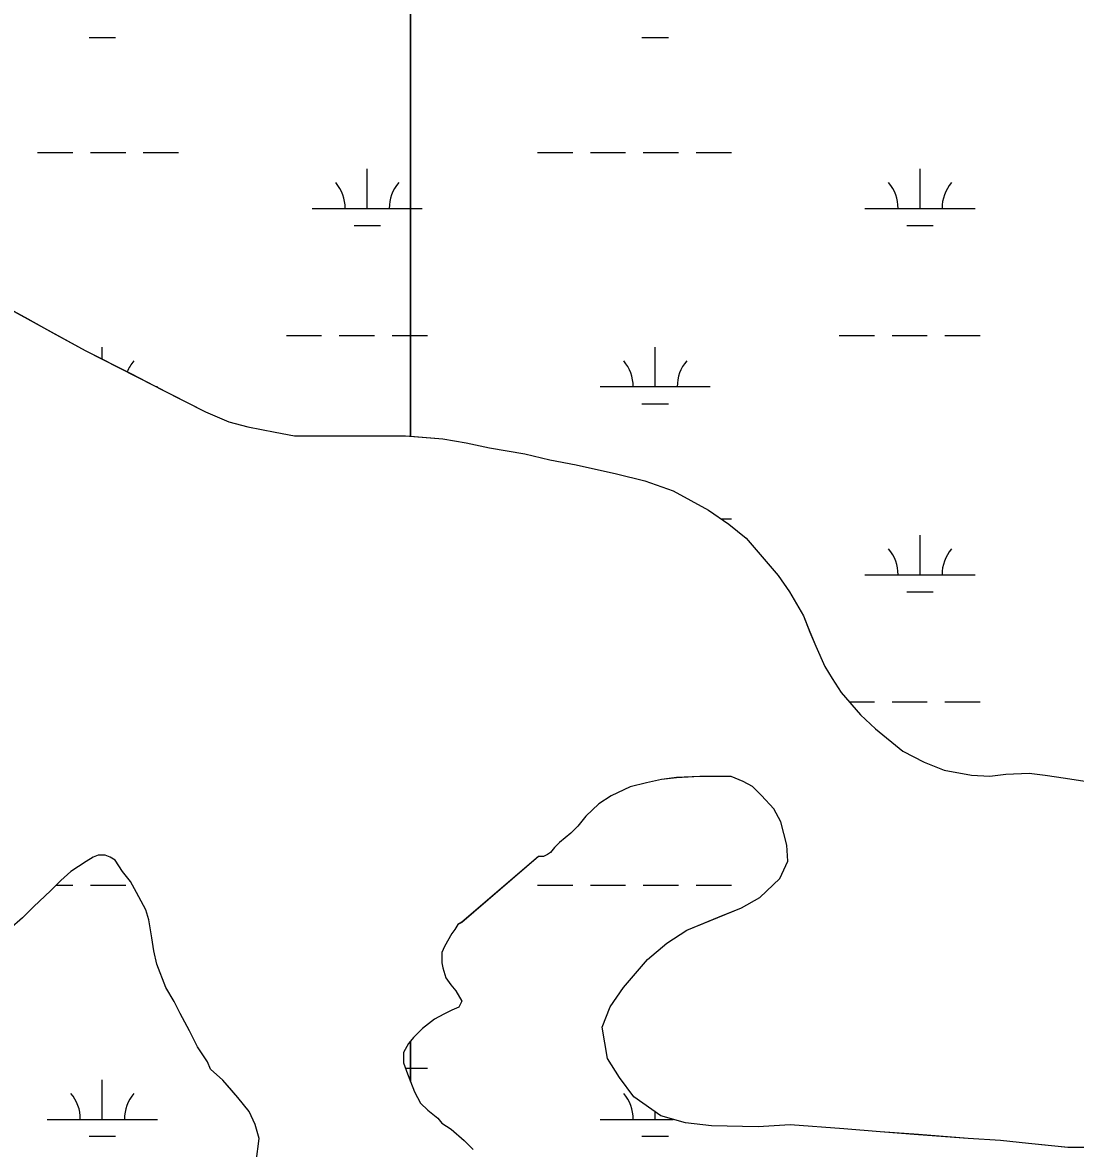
# Model space of a CAD drawing. Extents: x 3161564 to 3199464, y 849354 to 874788.
# Drawn here: x 3188125 to 3189081, y 858476 to 859499 of the extents above; entities that cross this region are included whole.
import ezdxf

# ---------------------------------------------------------------- set-up
doc = ezdxf.new("R2010")
doc.units = 0
for name, color, linetype in [('V-SITE-VEGE', 7, 'Continuous'), ('V-TOPO-SHOR', 7, 'Continuous'), ('V-WETL-SWMP', 7, 'Continuous')]:
    doc.layers.add(name, color=color, linetype=linetype)

msp = doc.modelspace()

# ---------------------------------------------------------------- linework, layer by layer
at = {"layer": 'V-SITE-VEGE'}
for points in [[(3188098.5, 859246.7), (3188182, 859200.9), (3188291.2, 859145.2), (3188312.3, 859136.1), (3188329.7, 859131.5), (3188354.5, 859126.9), (3188371.9, 859123.3), (3188472.8, 859123.5), (3188506.7, 859120.8), (3188527.8, 859117.1), (3188548.9, 859112.6), (3188581, 859107.1), (3188603.9, 859101.7), (3188627.7, 859097.1), (3188664.4, 859088.9), (3188690.1, 859082.5), (3188715.8, 859073.4), (3188747.9, 859056), (3188766.3, 859043.2), (3188781.9, 859030.4), (3188800.2, 859009.4), (3188811.2, 858996.6), (3188821.4, 858981.9), (3188834.2, 858959.9), (3188839.7, 858945.3), (3188845.3, 858932.4), (3188853.5, 858914.1), (3188860, 858903.1), (3188868.2, 858890.3), (3188885.7, 858870.2), (3188899.5, 858857.3), (3188924.3, 858837.2), (3188943.5, 858827.2), (3188961.9, 858819.8), (3188986.6, 858815.3), (3189003.1, 858814.4), (3189017.8, 858816.3), (3189038.9, 858817.2), (3189053.6, 858815.4), (3189071.9, 858812.7), (3189101.2, 858808.1)], [(3188768.4, 858814), (3188740, 858814), (3188718.9, 858813.1), (3188705.2, 858811.2), (3188691.4, 858808.4), (3188676.8, 858804.7), (3188659.4, 858796.5), (3188648.4, 858789.1), (3188636.5, 858778.1), (3188629.2, 858768.9), (3188622.7, 858762.5), (3188612.7, 858754.2), (3188608.1, 858749.6), (3188604.4, 858745), (3188601.7, 858743.2), (3188598, 858741.4), (3188593.4, 858741.4), (3188523.9, 858681.7), (3188520.2, 858679.8), (3188517.5, 858675.2), (3188514.7, 858671.6), (3188508.3, 858659.6), (3188505.6, 858654.1), (3188505.6, 858645), (3188506.5, 858640.4), (3188509.3, 858631.2), (3188513.9, 858624.8), (3188518.5, 858619.3), (3188524, 858610.1), (3188521.2, 858604.6), (3188514.8, 858601.9), (3188507.5, 858598.2), (3188499.2, 858593.6), (3188488.3, 858585.3), (3188480, 858577.1), (3188475.4, 858571.6), (3188470.9, 858563.3), (3188470.9, 858554.1), (3188474.6, 858544.1), (3188481, 858527.6), (3188486.5, 858517.5), (3188493, 858511.1), (3188502.1, 858503.8), (3188505.8, 858499.2), (3188514.1, 858493.7), (3188526, 858483.6), (3188534.3, 858475.4)], [(3189094.4, 858477.2), (3189074.2, 858477.1), (3189038.5, 858480.8), (3189012.8, 858483.5), (3188983.5, 858485.3), (3188903.7, 858491.5), (3188870.7, 858494.2), (3188822.1, 858497.8), (3188792.8, 858496), (3188750.6, 858496.8), (3188726.8, 858499.5), (3188704.7, 858505.9), (3188680, 858523.3), (3188667.1, 858540.7), (3188656.1, 858558.1), (3188651.4, 858586.5), (3188658.7, 858604.9), (3188670.6, 858622.3), (3188692.6, 858648), (3188710, 858662.7), (3188728.3, 858674.6), (3188777.8, 858694.9), (3188794.3, 858704.1), (3188812.6, 858721.5), (3188819.9, 858737.1), (3188819, 858751.8), (3188813.4, 858772.9), (3188807, 858784.8), (3188796, 858796.7), (3188787.7, 858804.9), (3188779.4, 858809.5), (3188768.4, 858814)], [(3188337.2, 858464.1), (3188339.9, 858485.2), (3188336.2, 858498), (3188330.7, 858509.9), (3188320.6, 858522.7), (3188306.8, 858538.3), (3188295.8, 858548.4), (3188293, 858554.8), (3188283.8, 858568.5), (3188276.5, 858583.2), (3188268.2, 858598.7), (3188262.7, 858609.7), (3188255.3, 858622.6), (3188247, 858643.6), (3188244.3, 858655.6), (3188242.4, 858667.5), (3188239.7, 858684), (3188236.9, 858693.1), (3188228.6, 858708.7), (3188223.1, 858718.8), (3188215.7, 858727.9), (3188209.3, 858738), (3188204.7, 858740.8), (3188200.1, 858742.6), (3188193.7, 858742.6), (3188189.1, 858740.7), (3188182.7, 858737), (3188169, 858727.9), (3188159.8, 858719.6), (3188150.7, 858710.4), (3188135.1, 858695.7), (3188125.1, 858685.6), (3188113.1, 858675.5)]]:
    msp.add_lwpolyline(points, dxfattribs=at)
at = {"layer": 'V-TOPO-SHOR'}
for points in [[(3188098.5, 859246.7), (3188127, 859231.1), (3188155.4, 859215.6), (3188182, 859200.9), (3188223.3, 859179.9), (3188251.7, 859165.3), (3188291.2, 859145.2), (3188312.3, 859136.1), (3188329.7, 859131.5), (3188354.5, 859126.9)], [(3188354.5, 859126.9), (3188371.9, 859123.3), (3188392.1, 859123.3), (3188426, 859123.4), (3188448.9, 859123.4), (3188472.8, 859123.5), (3188506.7, 859120.8), (3188527.8, 859117.1), (3188548.9, 859112.6), (3188581, 859107.1), (3188603.9, 859101.7), (3188627.7, 859097.1), (3188664.4, 859088.9), (3188690.1, 859082.5), (3188715.8, 859073.4), (3188747.9, 859056), (3188766.3, 859043.2), (3188781.9, 859030.4), (3188800.2, 859009.4), (3188811.2, 858996.6), (3188821.4, 858981.9), (3188834.2, 858959.9), (3188839.7, 858945.3), (3188845.3, 858932.4), (3188853.5, 858914.1), (3188860, 858903.1), (3188868.2, 858890.3), (3188885.7, 858870.2), (3188899.5, 858857.3), (3188924.3, 858837.2), (3188943.5, 858827.2), (3188961.9, 858819.8), (3188986.6, 858815.3), (3189003.1, 858814.4), (3189017.8, 858816.3), (3189038.9, 858817.2), (3189053.6, 858815.4), (3189071.9, 858812.7), (3189101.2, 858808.1)], [(3188658.7, 858604.9), (3188670.6, 858622.3), (3188692.6, 858648), (3188710, 858662.7), (3188728.3, 858674.6), (3188757.6, 858686.6), (3188777.8, 858694.9), (3188794.3, 858704.1), (3188812.6, 858721.5), (3188819.9, 858737.1), (3188819, 858751.8), (3188813.4, 858772.9), (3188807, 858784.8), (3188796, 858796.7), (3188787.7, 858804.9), (3188779.4, 858809.5), (3188768.4, 858814), (3188752.9, 858814), (3188740, 858814), (3188718.9, 858813.1), (3188705.2, 858811.2), (3188691.4, 858808.4), (3188676.8, 858804.7), (3188659.4, 858796.5), (3188648.4, 858789.1), (3188636.5, 858778.1), (3188629.2, 858768.9), (3188622.7, 858762.5), (3188612.7, 858754.2), (3188608.1, 858749.6), (3188604.4, 858745), (3188601.7, 858743.2), (3188598, 858741.4), (3188593.4, 858741.4), (3188523.9, 858681.7)], [(3188236.9, 858693.1), (3188228.6, 858708.7), (3188223.1, 858718.8), (3188215.7, 858727.9), (3188209.3, 858738), (3188204.7, 858740.8), (3188200.1, 858742.6), (3188193.7, 858742.6), (3188189.1, 858740.7), (3188182.7, 858737), (3188169, 858727.9), (3188159.8, 858719.6), (3188150.7, 858710.4), (3188135.1, 858695.7), (3188125.1, 858685.6), (3188113.1, 858675.5)], [(3188337.2, 858464.1), (3188339.9, 858485.2), (3188336.2, 858498), (3188330.7, 858509.9), (3188320.6, 858522.7), (3188313.2, 858531), (3188306.8, 858538.3), (3188295.8, 858548.4), (3188293, 858554.8), (3188289.3, 858560.3), (3188283.8, 858568.5), (3188280.2, 858575.8), (3188276.5, 858583.2), (3188268.2, 858598.7), (3188262.7, 858609.7), (3188255.3, 858622.6), (3188247, 858643.6), (3188244.3, 858655.6), (3188242.4, 858667.5), (3188239.7, 858684), (3188236.9, 858693.1)], [(3188523.9, 858681.7), (3188520.2, 858679.8), (3188517.5, 858675.2), (3188514.7, 858671.6), (3188508.3, 858659.6), (3188505.6, 858654.1), (3188505.6, 858648.6), (3188505.6, 858645), (3188506.5, 858640.4), (3188509.3, 858631.2), (3188513.9, 858624.8), (3188518.5, 858619.3), (3188524, 858610.1), (3188521.2, 858604.6), (3188514.8, 858601.9), (3188507.5, 858598.2), (3188499.2, 858593.6), (3188488.3, 858585.3), (3188480, 858577.1), (3188475.4, 858571.6), (3188470.9, 858563.3), (3188470.9, 858554.1), (3188474.6, 858544.1), (3188481, 858527.6), (3188486.5, 858517.5), (3188493, 858511.1), (3188502.1, 858503.8), (3188505.8, 858499.2), (3188514.1, 858493.7), (3188526, 858483.6), (3188534.3, 858475.4)], [(3189094.4, 858477.2), (3189074.2, 858477.1), (3189038.5, 858480.8), (3189012.8, 858483.5), (3188983.5, 858485.3), (3188938.5, 858488.9), (3188903.7, 858491.5), (3188870.7, 858494.2), (3188822.1, 858497.8), (3188792.8, 858496), (3188750.6, 858496.8), (3188726.8, 858499.5), (3188704.7, 858505.9), (3188680, 858523.3), (3188667.1, 858540.7), (3188656.1, 858558.1), (3188651.4, 858586.5), (3188658.7, 858604.9)]]:
    msp.add_lwpolyline(points, dxfattribs=at)
at = {"layer": 'V-WETL-SWMP'}
for p, q in [((3188477.3, 859801.9), (3188477.3, 859123.1)), ((3188477.3, 859123.1), (3188477.3, 859801.9)), ((3188185.5, 859485.3), (3188209.5, 859485.3)), ((3188687.4, 859485.3), (3188711.4, 859485.3)), ((3188138.7, 859380.7), (3188170.7, 859380.7)), ((3188186.7, 859380.7), (3188218.7, 859380.7)), ((3188234.7, 859380.7), (3188266.7, 859380.7)), ((3188592.6, 859380.7), (3188624.6, 859380.7)), ((3188640.6, 859380.7), (3188672.6, 859380.7)), ((3188688.6, 859380.7), (3188720.6, 859380.7)), ((3188736.6, 859380.7), (3188768.6, 859380.7)), ((3188438, 859329.9), (3188438, 859365.9)), ((3188939.9, 859329.9), (3188939.9, 859365.9)), ((3188388, 859329.9), (3188477.3, 859329.9)), ((3188477.3, 859329.9), (3188488, 859329.9)), ((3188889.9, 859329.9), (3188989.9, 859329.9)), ((3188426, 859314.5), (3188450, 859314.5)), ((3188927.9, 859314.5), (3188951.9, 859314.5)), ((3188098.5, 859246.7), (3188155.4, 859215.6)), ((3188155.4, 859215.6), (3188182, 859200.9)), ((3188364.6, 859214.5), (3188396.6, 859214.5)), ((3188412.6, 859214.5), (3188444.6, 859214.5)), ((3188460.6, 859214.5), (3188477.3, 859214.5)), ((3188477.3, 859214.5), (3188492.6, 859214.5)), ((3188866.5, 859214.5), (3188898.5, 859214.5)), ((3188914.5, 859214.5), (3188946.5, 859214.5)), ((3188962.5, 859214.5), (3188994.5, 859214.5)), ((3188197.5, 859193), (3188197.5, 859204.1)), ((3188699.4, 859168.1), (3188699.4, 859204.1)), ((3188182, 859200.9), (3188223.3, 859179.9)), ((3188223.3, 859179.9), (3188251.7, 859165.3)), ((3188246.4, 859168.1), (3188247.5, 859168.1)), ((3188251.7, 859165.3), (3188291.2, 859145.2)), ((3188649.4, 859168.1), (3188749.4, 859168.1)), ((3188687.4, 859152.6), (3188711.4, 859152.6)), ((3188291.2, 859145.2), (3188312.3, 859136.1)), ((3188312.3, 859136.1), (3188329.7, 859131.5)), ((3188329.7, 859131.5), (3188354.5, 859126.9)), ((3188354.5, 859126.9), (3188371.9, 859123.3)), ((3188371.9, 859123.3), (3188472.8, 859123.5)), ((3188472.8, 859123.5), (3188477.3, 859123.1)), ((3188477.3, 859123.1), (3188506.7, 859120.8)), ((3188506.7, 859120.8), (3188527.8, 859117.1)), ((3188527.8, 859117.1), (3188548.9, 859112.6)), ((3188548.9, 859112.6), (3188581, 859107.1)), ((3188581, 859107.1), (3188603.9, 859101.7)), ((3188603.9, 859101.7), (3188627.7, 859097.1)), ((3188627.7, 859097.1), (3188664.4, 859088.9)), ((3188664.4, 859088.9), (3188690.1, 859082.5)), ((3188690.1, 859082.5), (3188715.8, 859073.4)), ((3188715.8, 859073.4), (3188747.9, 859056)), ((3188747.9, 859056), (3188766.3, 859043.2)), ((3188759.4, 859048), (3188768.6, 859048)), ((3188766.3, 859043.2), (3188781.9, 859030.4)), ((3188781.9, 859030.4), (3188800.2, 859009.4)), ((3188939.9, 858997.3), (3188939.9, 859033.3)), ((3188800.2, 859009.4), (3188811.2, 858996.5)), ((3188811.2, 858996.5), (3188821.4, 858981.9)), ((3188889.9, 858997.3), (3188989.9, 858997.3)), ((3188821.4, 858981.9), (3188834.2, 858959.9)), ((3188927.9, 858981.8), (3188951.9, 858981.8)), ((3188834.2, 858959.9), (3188839.7, 858945.2)), ((3188839.7, 858945.2), (3188845.3, 858932.4)), ((3188845.3, 858932.4), (3188853.5, 858914.1)), ((3188853.5, 858914.1), (3188860, 858903.1)), ((3188860, 858903.1), (3188868.3, 858890.3)), ((3188868.3, 858890.3), (3188885.7, 858870.1)), ((3188875.6, 858881.8), (3188898.5, 858881.8)), ((3188914.5, 858881.8), (3188946.5, 858881.8)), ((3188962.5, 858881.8), (3188994.5, 858881.8)), ((3188885.7, 858870.1), (3188899.5, 858857.3)), ((3188899.5, 858857.3), (3188924.3, 858837.2)), ((3188924.3, 858837.2), (3188943.5, 858827.1)), ((3188943.5, 858827.1), (3188961.9, 858819.8)), ((3188961.9, 858819.8), (3188986.6, 858815.3)), ((3188986.6, 858815.3), (3189003.1, 858814.4)), ((3189003.1, 858814.4), (3189017.8, 858816.3)), ((3189017.8, 858816.3), (3189038.9, 858817.2)), ((3189038.9, 858817.2), (3189053.6, 858815.4)), ((3189053.6, 858815.4), (3189071.9, 858812.7)), ((3188676.8, 858804.7), (3188659.4, 858796.4)), ((3188691.4, 858808.4), (3188676.8, 858804.7)), ((3188705.2, 858811.2), (3188691.4, 858808.4)), ((3188718.9, 858813), (3188705.2, 858811.2)), ((3188740, 858814), (3188718.9, 858813)), ((3188768.4, 858814), (3188740, 858814)), ((3188779.4, 858809.5), (3188768.4, 858814)), ((3188787.7, 858804.9), (3188779.4, 858809.5)), ((3188796, 858796.7), (3188787.7, 858804.9)), ((3189071.9, 858812.7), (3189101.2, 858808.1)), ((3188659.4, 858796.4), (3188648.4, 858789.1)), ((3188807, 858784.8), (3188796, 858796.7)), ((3188648.4, 858789.1), (3188636.5, 858778.1)), ((3188813.4, 858772.9), (3188807, 858784.8)), ((3188636.5, 858778.1), (3188629.2, 858768.9)), ((3188629.2, 858768.9), (3188622.8, 858762.5)), ((3188819, 858751.8), (3188813.4, 858772.9)), ((3188612.7, 858754.2), (3188608.1, 858749.6)), ((3188622.8, 858762.5), (3188612.7, 858754.2)), ((3188604.4, 858745), (3188601.7, 858743.2)), ((3188608.1, 858749.6), (3188604.4, 858745)), ((3188819.9, 858737.1), (3188819, 858751.8)), ((3188182.7, 858737), (3188169, 858727.9)), ((3188189.1, 858740.7), (3188182.7, 858737)), ((3188193.7, 858742.6), (3188189.1, 858740.7)), ((3188200.1, 858742.6), (3188193.7, 858742.6)), ((3188204.7, 858740.8), (3188200.1, 858742.6)), ((3188209.3, 858738), (3188204.7, 858740.8)), ((3188215.7, 858727.9), (3188209.3, 858738)), ((3188593.4, 858741.3), (3188523.9, 858681.6)), ((3188598, 858741.3), (3188593.4, 858741.3)), ((3188601.7, 858743.2), (3188598, 858741.3)), ((3188812.6, 858721.5), (3188819.9, 858737.1)), ((3188169, 858727.9), (3188159.8, 858719.6)), ((3188223.1, 858718.8), (3188215.7, 858727.9)), ((3188159.8, 858719.6), (3188150.7, 858710.4)), ((3188155.6, 858715.3), (3188170.7, 858715.3)), ((3188186.7, 858715.3), (3188218.7, 858715.3)), ((3188228.6, 858708.7), (3188223.1, 858718.8)), ((3188592.6, 858715.3), (3188624.6, 858715.3)), ((3188640.6, 858715.3), (3188672.6, 858715.3)), ((3188688.6, 858715.3), (3188720.6, 858715.3)), ((3188736.6, 858715.3), (3188768.6, 858715.3)), ((3188794.3, 858704.1), (3188812.6, 858721.5)), ((3188150.7, 858710.4), (3188135.1, 858695.7)), ((3188236.9, 858693.1), (3188228.6, 858708.7)), ((3188777.8, 858694.9), (3188794.3, 858704.1)), ((3188135.1, 858695.7), (3188125.1, 858685.6)), ((3188239.7, 858684), (3188236.9, 858693.1)), ((3188757.6, 858686.6), (3188777.8, 858694.9)), ((3188242.4, 858667.5), (3188239.7, 858684)), ((3188728.3, 858674.6), (3188757.6, 858686.6)), ((3188517.5, 858675.2), (3188514.7, 858671.5)), ((3188520.2, 858679.8), (3188517.5, 858675.2)), ((3188523.9, 858681.6), (3188520.2, 858679.8)), ((3188710, 858662.7), (3188728.3, 858674.6)), ((3188244.3, 858655.6), (3188242.4, 858667.5)), ((3188514.7, 858671.5), (3188508.3, 858659.6)), ((3188692.6, 858648), (3188710, 858662.7)), ((3188247, 858643.6), (3188244.3, 858655.6)), ((3188508.3, 858659.6), (3188505.6, 858654.1)), ((3188505.6, 858654.1), (3188505.6, 858644.9)), ((3188255.3, 858622.6), (3188247, 858643.6)), ((3188505.6, 858644.9), (3188506.5, 858640.4)), ((3188670.6, 858622.3), (3188692.6, 858648)), ((3188506.5, 858640.4), (3188509.3, 858631.2)), ((3188509.3, 858631.2), (3188513.9, 858624.8)), ((3188262.7, 858609.7), (3188255.3, 858622.6)), ((3188513.9, 858624.8), (3188518.5, 858619.3)), ((3188658.7, 858604.8), (3188670.6, 858622.3)), ((3188518.5, 858619.3), (3188524, 858610.1)), ((3188268.2, 858598.7), (3188262.7, 858609.7)), ((3188514.8, 858601.9), (3188507.5, 858598.2)), ((3188521.2, 858604.6), (3188514.8, 858601.9)), ((3188524, 858610.1), (3188521.2, 858604.6)), ((3188651.4, 858586.5), (3188658.7, 858604.8)), ((3188276.5, 858583.2), (3188268.2, 858598.7)), ((3188499.2, 858593.6), (3188488.3, 858585.3)), ((3188507.5, 858598.2), (3188499.2, 858593.6)), ((3188283.8, 858568.5), (3188276.5, 858583.2)), ((3188488.3, 858585.3), (3188480, 858577.1)), ((3188656.1, 858558.1), (3188651.4, 858586.5)), ((3188480, 858577.1), (3188477.3, 858573.7)), ((3188477.3, 858573.7), (3188477.3, 858537.2)), ((3188293, 858554.8), (3188283.8, 858568.5)), ((3188295.8, 858548.4), (3188293, 858554.8)), ((3188472.7, 858549.1), (3188477.3, 858549.1)), ((3188477.3, 858549.2), (3188492.6, 858549.2)), ((3188667.1, 858540.7), (3188656.1, 858558.1)), ((3188197.5, 858502.7), (3188197.5, 858538.7)), ((3188306.8, 858538.3), (3188295.8, 858548.4)), ((3188680, 858523.3), (3188667.1, 858540.7)), ((3188313.2, 858531), (3188306.8, 858538.3)), ((3188320.6, 858522.7), (3188313.2, 858531)), ((3188477.3, 858537.2), (3188481, 858527.6)), ((3188330.7, 858509.9), (3188320.6, 858522.7)), ((3188481, 858527.6), (3188486.5, 858517.5)), ((3188704.7, 858505.9), (3188680, 858523.3)), ((3188336.2, 858498), (3188330.7, 858509.9)), ((3188486.5, 858517.5), (3188493, 858511.1)), ((3188493, 858511.1), (3188502.1, 858503.8)), ((3188699.4, 858502.7), (3188699.4, 858509.6)), ((3188147.5, 858502.7), (3188247.5, 858502.7)), ((3188339.9, 858485.2), (3188336.2, 858498)), ((3188502.1, 858503.8), (3188505.8, 858499.2)), ((3188505.8, 858499.2), (3188514.1, 858493.7)), ((3188649.4, 858502.7), (3188715.7, 858502.7)), ((3188726.8, 858499.5), (3188704.7, 858505.9)), ((3188750.6, 858496.8), (3188726.8, 858499.5)), ((3188822.1, 858497.8), (3188792.8, 858496)), ((3188870.7, 858494.2), (3188822.1, 858497.8)), ((3188514.1, 858493.7), (3188526, 858483.6)), ((3188792.8, 858496), (3188750.6, 858496.8)), ((3188903.7, 858491.5), (3188870.7, 858494.2)), ((3188938.5, 858488.8), (3188903.7, 858491.5)), ((3188983.5, 858485.2), (3188938.5, 858488.8)), ((3188185.5, 858487.3), (3188209.5, 858487.3)), ((3188337.2, 858464.1), (3188339.9, 858485.2)), ((3188526, 858483.6), (3188534.3, 858475.4)), ((3188687.4, 858487.3), (3188711.4, 858487.3)), ((3189012.8, 858483.5), (3188983.5, 858485.2)), ((3189038.5, 858480.7), (3189012.8, 858483.5)), ((3189074.3, 858477.1), (3189038.5, 858480.7)), ((3189094.4, 858477.2), (3189074.3, 858477.1))]:
    msp.add_line(p, q, dxfattribs=at)
msp.add_lwpolyline([(3188477.3, 858537.2), (3188477.3, 858573.7), (3188475.4, 858571.6), (3188470.9, 858563.3), (3188470.9, 858554.1), (3188474.6, 858544.1)], close=True, dxfattribs=at)
for centre, start, end in [((3188382.8, 859330.4), 359.2282, 40.7718), ((3188493.2, 859330.4), 139.2282, 180.7718), ((3188884.7, 859330.4), 359.2282, 40.7718), ((3188995.1, 859330.4), 139.2282, 180.7718), ((3188252.8, 859168.5), 139.2282, 158.2691), ((3188644.2, 859168.5), 359.2282, 40.7718), ((3188754.7, 859168.5), 139.2282, 180.7718), ((3188884.7, 858997.7), 359.2282, 40.7718), ((3188995.1, 858997.7), 139.2282, 180.7718), ((3188142.3, 858503.2), 359.2282, 40.7718), ((3188252.8, 858503.2), 139.2282, 180.7718), ((3188644.2, 858503.2), 359.2282, 40.7718)]:
    msp.add_arc(centre, 35.2, start, end, dxfattribs=at)

doc.saveas('drawing.dxf')
